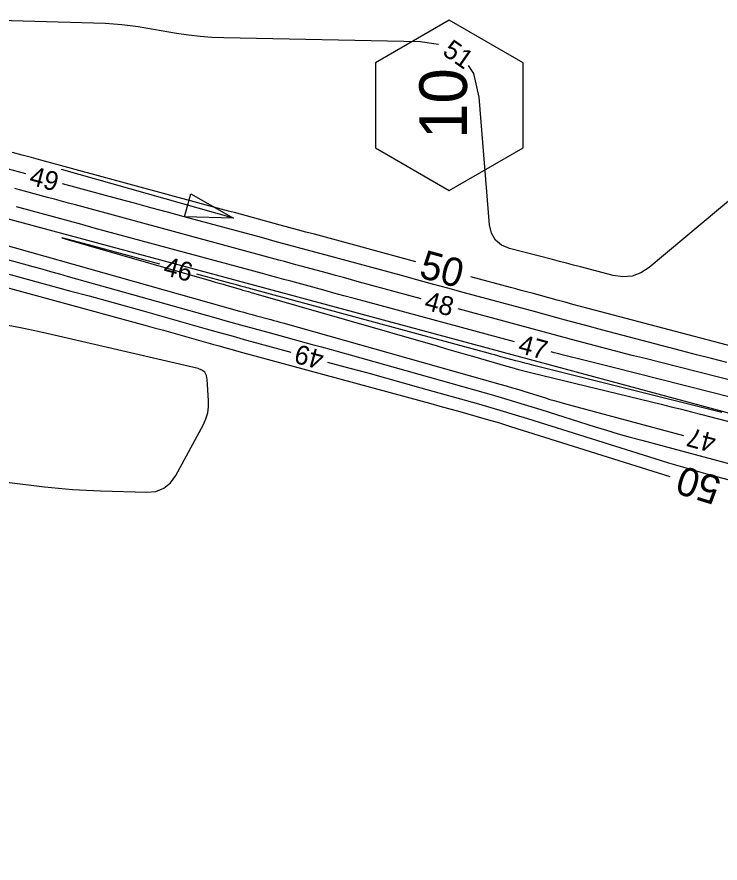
# Model space of a CAD drawing. Extents: x 2384780 to 2405861, y 547869 to 573706.
# Drawn here: x 2395064.5 to 2395138.4, y 553946.3 to 554035.3 of the extents above; entities that cross this region are included whole.
import ezdxf

# ---------------------------------------------------------------- set-up
doc = ezdxf.new("R2010")
doc.units = 0
for name, color, linetype in [('Breaklines', 7, 'Continuous'), ('Old_Level_12', 7, 'Continuous'), ('Old_Level_5', 7, 'Continuous'), ('Old_Level_60', 7, 'Continuous'), ('Old_Level_61', 7, 'Continuous')]:
    doc.layers.add(name, color=color, linetype=linetype)

msp = doc.modelspace()

# ---------------------------------------------------------------- linework, layer by layer
at = {"layer": 'Breaklines'}
msp.add_line((2395314.8815, 553946.345), (2395018.7265, 554026.1745), dxfattribs=at)
at = {"layer": 'Old_Level_12'}
msp.add_lwpolyline([(2395109.97177, 554017.07112), (2395117.72177, 554021.54562), (2395117.72177, 554030.49462), (2395109.97177, 554034.96912), (2395102.22177, 554030.49462), (2395102.22177, 554021.54562)], close=True, dxfattribs=at)
at = {"layer": 'Old_Level_5'}
msp.add_line((2395087.29, 554014.1605), (2395069.206, 554019.262), dxfattribs=at)
msp.add_lwpolyline([(2395082.81675, 554016.72125), (2395087.29, 554014.1605), (2395082.13875, 554014.31525)], close=True, dxfattribs=at)
at = {"layer": 'Old_Level_60'}
for points in [[(2395108.84175, 554032.40725), (2395106.8905, 554032.71825), (2395086.27075, 554033.10775), (2395085.0225, 554033.155), (2395083.77875, 554033.249), (2395082.53925, 554033.39), (2395081.3045, 554033.578), (2395077.27775, 554034.26875), (2395076.4135, 554034.40125), (2395075.546, 554034.50325), (2395074.6755, 554034.5745), (2395073.802, 554034.615), (2395049.13175, 554035.323)], [(2395151.33975, 554026.01825), (2395130.9655, 554008.983), (2395130.10475, 554008.4075), (2395129.18925, 554008.07525), (2395128.21975, 554007.986), (2395127.19575, 554008.14), (2395123.76175, 554009.04), (2395123.02575, 554009.23275), (2395122.28975, 554009.425), (2395121.5535, 554009.61675), (2395120.81725, 554009.808), (2395116.3025, 554010.97975), (2395115.44575, 554011.324), (2395114.81075, 554011.8545), (2395114.39725, 554012.57125), (2395114.2055, 554013.47425), (2395113.116, 554026.869), (2395112.55175, 554029.38725), (2395112.001, 554030.2025)], [(2395065.46425, 554018.82825), (2395064.66875, 554019.044), (2395063.09975, 554019.46975)], [(2395107.02875, 554005.6855), (2395100.53375, 554007.4485), (2395099.691, 554007.677), (2395098.8485, 554007.90575), (2395098.00575, 554008.1345), (2395097.163, 554008.363), (2395094.4105, 554009.10975), (2395093.8205, 554009.26975), (2395093.23075, 554009.42975), (2395092.64075, 554009.58975), (2395092.051, 554009.75), (2395070.6825, 554015.54975), (2395069.94425, 554015.75), (2395069.20625, 554015.95025), (2395068.468, 554016.1505), (2395067.73, 554016.35075), (2395065.3185, 554017.005), (2395064.80175, 554017.145), (2395064.28525, 554017.28525)], [(2395139.129, 553998.99075), (2395137.55075, 553999.3965), (2395135.9735, 553999.806), (2395134.397, 554000.219), (2395126.1125, 554002.40025), (2395124.33775, 554002.86925), (2395122.56375, 554003.34175), (2395120.79075, 554003.8175), (2395119.01875, 554004.29675), (2395111.438, 554006.35425), (2395109.8135, 554006.795), (2395108.189, 554007.236), (2395106.56475, 554007.67675), (2395104.94025, 554008.11725), (2395097.01275, 554010.26775), (2395095.314, 554010.72875), (2395093.61525, 554011.1895), (2395091.91675, 554011.6505), (2395090.218, 554012.1115), (2395082.093, 554014.31675), (2395080.352, 554014.78925), (2395078.611, 554015.26175), (2395076.86975, 554015.73425), (2395075.12875, 554016.2065), (2395069.3245, 554017.781)], [(2395116.8085, 554001.145), (2395101.0155, 554005.42825), (2395099.95525, 554005.71575), (2395098.89475, 554006.0035), (2395097.83425, 554006.29125), (2395096.774, 554006.57925), (2395093.31025, 554007.51975), (2395092.568, 554007.72125), (2395091.82575, 554007.92275), (2395091.0835, 554008.12425), (2395090.341, 554008.3255), (2395073.9485, 554012.77175), (2395072.6445, 554013.1255), (2395071.34025, 554013.47925), (2395070.03625, 554013.83325), (2395068.73225, 554014.1875), (2395064.4725, 554015.34425)], [(2395079.557, 554009.32475), (2395072.0285, 554011.36925), (2395069.9385, 554011.931), (2395069.238, 554012.10475), (2395069.92675, 554011.88975), (2395072.00525, 554011.2865)], [(2395062.56475, 554011.53825), (2395087.90275, 554004.39625), (2395088.355, 554004.2695), (2395088.80725, 554004.1435), (2395089.25975, 554004.01875), (2395089.71275, 554003.895), (2395091.19275, 554003.49225), (2395091.50975, 554003.4055), (2395091.82675, 554003.31825), (2395092.14325, 554003.23025), (2395092.45975, 554003.1415), (2395115.28075, 553996.7165), (2395115.9445, 553996.52675), (2395116.60675, 553996.33225), (2395117.26775, 553996.13275), (2395117.927, 553995.92825), (2395120.0785, 553995.252), (2395120.54025, 553995.1095), (2395121.0035, 553994.972), (2395121.468, 553994.83925), (2395121.934, 553994.7115), (2395134.58725, 553991.3135)], [(2395072.00525, 554011.2865), (2395084.94725, 554007.56475), (2395085.36425, 554007.44475), (2395085.78125, 554007.32425), (2395086.19825, 554007.20375), (2395086.61525, 554007.08275), (2395087.97675, 554006.6875), (2395088.26875, 554006.60275), (2395088.5605, 554006.5185), (2395088.8525, 554006.434), (2395089.1445, 554006.35), (2395108.69725, 554000.72025), (2395109.68375, 554000.436), (2395110.66975, 554000.15075), (2395111.65575, 553999.865), (2395112.6415, 553999.57875), (2395115.8615, 553998.64175), (2395116.5525, 553998.445), (2395117.2455, 553998.256), (2395117.94075, 553998.07475), (2395118.638, 553997.90125), (2395132.2325, 553994.601), (2395133.3055, 553994.338), (2395134.37725, 553994.071), (2395135.44775, 553993.7995), (2395136.51725, 553993.5235), (2395140.0095, 553992.615)], [(2395061.8345, 554010.2595), (2395066.1895, 554009.07475), (2395067.12225, 554008.81975), (2395068.05475, 554008.56275), (2395068.98625, 554008.3035), (2395069.9175, 554008.04225), (2395085.1785, 554003.74075), (2395086.6025, 554003.341), (2395088.0275, 554002.94475), (2395089.45325, 554002.5515), (2395090.88, 554002.1615), (2395095.54175, 554000.893), (2395096.5405, 554000.62), (2395097.53875, 554000.345), (2395098.536, 554000.0675), (2395099.533, 553999.78825), (2395112.6025, 553996.1085), (2395114.358, 553995.607), (2395116.10975, 553995.0925), (2395117.8575, 553994.56475), (2395119.60125, 553994.024), (2395125.2915, 553992.2355), (2395126.51275, 553991.85875), (2395127.73775, 553991.495), (2395128.9665, 553991.144), (2395130.199, 553990.80625), (2395141.436, 553987.7885)], [(2395061.35325, 554008.90875), (2395070.20175, 554006.5015), (2395072.09725, 554005.9835), (2395073.9915, 554005.461), (2395075.88475, 554004.9345), (2395077.77675, 554004.4035), (2395084.40425, 554002.5355), (2395085.825, 554002.13675), (2395087.2465, 554001.74125), (2395088.66875, 554001.349), (2395090.09225, 554000.96), (2395093.3185, 554000.082)], [(2395138.61375, 553993.73575), (2395138.328, 553993.80775), (2395138.042, 553993.87925), (2395118.85475, 553998.676), (2395118.378, 553998.7965), (2395117.902, 553998.91925), (2395117.4265, 553999.0445), (2395116.95175, 553999.172), (2395115.4015, 553999.5925), (2395115.0695, 553999.6825), (2395114.73725, 553999.7725), (2395114.40525, 553999.86275), (2395114.073, 553999.953), (2395089.1175, 554006.729), (2395088.9105, 554006.78525), (2395088.7035, 554006.8415), (2395088.49675, 554006.8975), (2395088.28975, 554006.95375), (2395087.61375, 554007.137), (2395087.46875, 554007.17625), (2395087.324, 554007.21575), (2395087.17925, 554007.255), (2395087.03425, 554007.29425), (2395083.41725, 554008.2765)], [(2395149.95875, 553994.47175), (2395130.2635, 553999.4635), (2395129.329, 553999.7015), (2395128.395, 553999.94175), (2395127.4615, 554000.184), (2395126.52875, 554000.4285), (2395123.482, 554001.2305), (2395122.8295, 554001.403), (2395122.177, 554001.57675), (2395121.525, 554001.75175), (2395120.8735, 554001.928), (2395110.889, 554004.63775)], [(2395063.4605, 553986.38725), (2395067.4075, 553985.92625), (2395068.88125, 553985.77), (2395070.3575, 553985.646), (2395071.83575, 553985.55375), (2395073.31675, 553985.4935), (2395078.15775, 553985.34875), (2395079.12725, 553985.43575), (2395079.96075, 553985.7585), (2395080.65875, 553986.31725), (2395081.221, 553987.11175), (2395084.116, 553992.45625), (2395084.392, 553993.0595), (2395084.577, 553993.683), (2395084.67075, 553994.3265), (2395084.6735, 553994.99), (2395084.534, 553997.19025), (2395084.4505, 553997.616), (2395084.25925, 553997.95075), (2395083.96025, 553998.19425), (2395083.554, 553998.34675), (2395068.8835, 554001.75175), (2395066.8875, 554002.19925), (2395064.88575, 554002.61725), (2395062.878, 554003.005)], [(2395147.37425, 553993.33875), (2395127.06925, 553998.48575), (2395126.3695, 553998.663), (2395125.6695, 553998.8395), (2395124.96925, 553999.0155), (2395124.269, 553999.19075), (2395121.98125, 553999.76275), (2395121.4915, 553999.8865), (2395121.00225, 554000.01275), (2395120.66975, 554000.10025)], [(2395097.178, 553999.03175), (2395099.53175, 553998.3915), (2395101.39175, 553997.883), (2395103.2505, 553997.37075), (2395105.108, 553996.85425), (2395106.9645, 553996.33375), (2395113.027, 553994.627), (2395114.32475, 553994.25625), (2395115.6195, 553993.876), (2395116.9115, 553993.486), (2395118.2005, 553993.086), (2395131.56175, 553988.88675), (2395133.013, 553988.43925), (2395134.4685, 553988.00675), (2395135.92875, 553987.58975), (2395137.3935, 553987.18825), (2395142.18525, 553985.90125)]]:
    msp.add_lwpolyline(points, dxfattribs=at)
at = {"layer": 'Old_Level_61'}
for points in [[(2395106.44875, 554009.57225), (2395095.79525, 554012.462), (2395094.89775, 554012.70575), (2395094, 554012.94925), (2395093.10225, 554013.19275), (2395092.20475, 554013.4365), (2395089.27225, 554014.23225), (2395088.644, 554014.40275), (2395088.0155, 554014.57325), (2395087.38725, 554014.74375), (2395086.75875, 554014.91425), (2395067.02025, 554020.26875), (2395066.03625, 554020.53575), (2395065.0525, 554020.80275), (2395064.0685, 554021.06975)], [(2395058.93875, 554008.08375), (2395077.96775, 554002.90675), (2395078.9495, 554002.6385), (2395079.931, 554002.368), (2395080.9115, 554002.09525), (2395081.8915, 554001.82025), (2395085.092, 554000.918), (2395085.778, 554000.7255), (2395086.4645, 554000.5345), (2395087.15125, 554000.34525), (2395087.83875, 554000.15725), (2395107.11075, 553994.91325), (2395108.03775, 553994.66), (2395108.96425, 553994.4045), (2395109.89025, 553994.147), (2395110.81575, 553993.8875), (2395113.838, 553993.03675), (2395114.485, 553992.852), (2395115.13025, 553992.66225), (2395115.77425, 553992.468), (2395116.417, 553992.2685), (2395133.16425, 553987.005)], [(2395145.6005, 553999.13175), (2395124.57625, 554004.667), (2395123.76225, 554004.88225), (2395122.9485, 554005.09875), (2395122.13525, 554005.317), (2395121.32225, 554005.537), (2395118.6675, 554006.2575), (2395118.09875, 554006.41175), (2395117.52975, 554006.56625), (2395116.961, 554006.7205), (2395116.392, 554006.87475), (2395112.2395, 554008.00125)]]:
    msp.add_lwpolyline(points, dxfattribs=at)

# ---------------------------------------------------------------- texts
at = {"layer": 'Old_Level_12'}
msp.add_text('10', height=4.999999, rotation=90, dxfattribs=at).set_placement((2395111.8235, 554022.48878))
at = {"layer": 'Old_Level_60'}
for s, rotation, p in [('51', 325.0928694, (2395109.1395, 554031.43325)), ('49', 344.8216028, (2395065.704, 554017.727)), ('46', 344.8077722, (2395079.7965, 554008.2235)), ('48', 344.8151083, (2395107.24575, 554004.5905)), ('47', 344.8606833, (2395117.09425, 554000.03025)), ('49', 164.7779694, (2395096.939, 554000.13325)), ('47', 164.9678972, (2395138.16225, 553991.389))]:
    msp.add_text(s, height=2, rotation=rotation, dxfattribs=at).set_placement(p)
at = {"layer": 'Old_Level_61'}
for rotation, p in [(344.8227333, (2395106.67175, 554007.9575)), (162.5527139, (2395138.7295, 553986.8285))]:
    msp.add_text('50', height=3, rotation=rotation, dxfattribs=at).set_placement(p)

doc.saveas('drawing.dxf')
